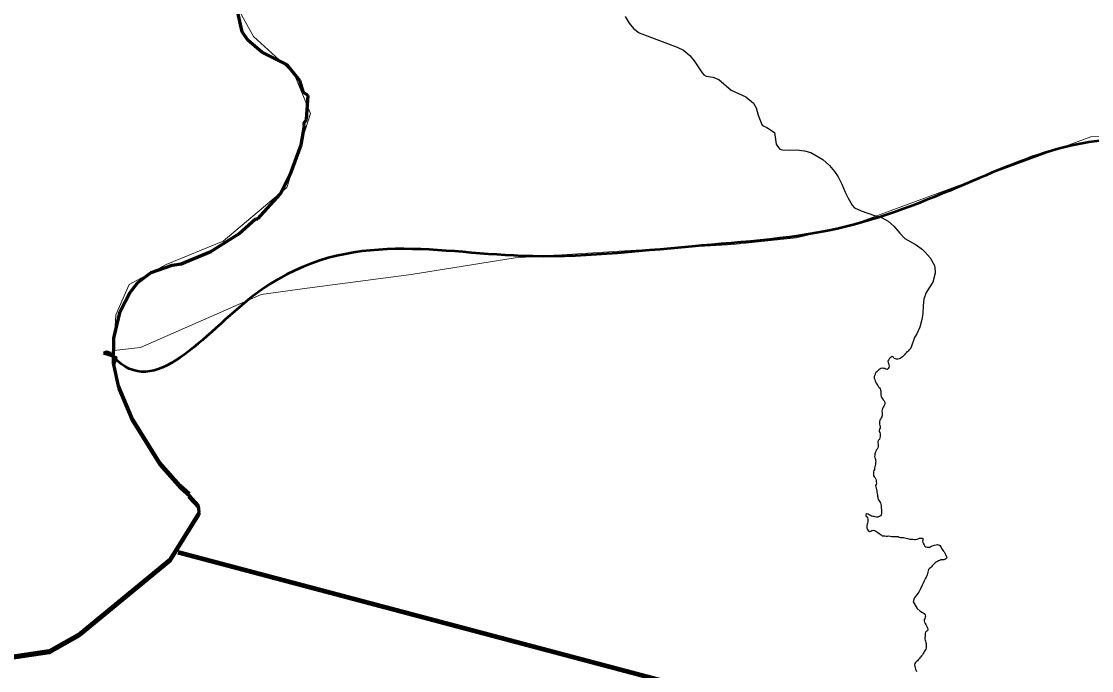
# Model space of a CAD drawing. Extents: x -1643653 to 4543381, y 1624270 to 13878484.
# Drawn here: x 725512 to 736109, y 8962083 to 8968515 of the extents above; entities that cross this region are included whole.
import ezdxf

# ---------------------------------------------------------------- set-up
doc = ezdxf.new("R2010")
doc.units = 0
doc.header["$LTSCALE"] = 200
doc.linetypes.add('LONG_DASH_SHORT_DASH', pattern=[9.9, 6, -1.2, 1.5, -1.2])
for name, color, linetype, lineweight in [('24', 7, 'Continuous', 25), ('27', 7, 'Continuous', 13), ('28', 7, 'Continuous', 53), ('60', 7, 'Continuous', 13), ('7', 7, 'LONG_DASH_SHORT_DASH', 60), ('9', 7, 'Continuous', 90)]:
    doc.layers.add(name, color=color, linetype=linetype, lineweight=lineweight)

msp = doc.modelspace()

# ---------------------------------------------------------------- linework, layer by layer
at = {"layer": '24'}
for points in [[(731490.4, 8968564.6), (731529, 8968498.9), (731572, 8968444.1), (731629.2, 8968401.6), (732006.1, 8968259.5), (732068.7, 8968231.4), (732130.1, 8968177.5), (732172.3, 8968124.3), (732254.1, 8968003.8), (732270.8, 8967986), (732292.3, 8967973.5), (732359.4, 8967962.3), (732419.1, 8967940.3), (732541.4, 8967832.4), (732686.6, 8967768.5), (732762.4, 8967705.5), (732787.2, 8967659.9), (732807.8, 8967584.8), (732842.4, 8967493.1), (732851.1, 8967484), (732892.3, 8967462.8), (732967.3, 8967414.9), (732986, 8967300), (732997.8, 8967278.1), (733022.8, 8967248.5), (733047.5, 8967241.4), (733120.3, 8967238.6), (733188.8, 8967243.5), (733264.7, 8967233.7), (733328, 8967214.7), (733447.7, 8967146.1), (733512.9, 8967086.8), (733564.5, 8967027.4), (733599.2, 8966975.3), (733599.2, 8966975.3), (733635.8, 8966903.5)], [(733635.8, 8966903.5), (733667.4, 8966823.6), (733697.2, 8966763.3), (733739, 8966694.9), (733760.7, 8966668.4), (733825.8, 8966637.8), (733959, 8966591.6), (734034.5, 8966569.7), (734094.6, 8966536.2), (734151.5, 8966485), (734209.2, 8966415.7), (734259.6, 8966363.7), (734370.9, 8966301.9), (734433.4, 8966256), (734458.6, 8966232.5), (734511.2, 8966171.1), (734552, 8966096.3), (734560.3, 8966041.1), (734559.6, 8966020.2), (734537.3, 8965930.7), (734471.1, 8965828), (734446.2, 8965764.4), (734439.5, 8965701), (734438, 8965620.3), (734427.4, 8965560.6), (734408.2, 8965484.4), (734379, 8965420.6), (734356.7, 8965384.2), (734317.4, 8965278.9)], [(734317.4, 8965278.9), (734316.7, 8965277.6), (734309.6, 8965266), (734300.3, 8965256.2), (734290.8, 8965248), (734280, 8965241.5), (734271, 8965232.4), (734262.1, 8965222.2), (734255.2, 8965210.8), (734246, 8965201.4), (734235.3, 8965192.4), (734225.2, 8965183.6), (734214.5, 8965176.8), (734203.3, 8965171.2), (734191.1, 8965169), (734176.5, 8965168.2), (734165.4, 8965170.5), (734153.3, 8965175.2), (734146.5, 8965187.1), (734135.5, 8965193.7), (734123.7, 8965189.1), (734113.9, 8965181), (734104.7, 8965171.5), (734096.9, 8965160.2), (734092, 8965148.5), (734093.8, 8965135.7), (734099.1, 8965124.2), (734101.8, 8965111.2), (734104.4, 8965098.9), (734101.7, 8965086.3), (734094.8, 8965075.1), (734085.3, 8965066.8), (734072.7, 8965069.6), (734061.6, 8965075.9), (734048.7, 8965077.6), (734035.9, 8965079.3), (734022.6, 8965077.8), (734012.9, 8965069.3), (734002.3, 8965061.6), (733992.1, 8965054.2), (733982.6, 8965044.5), (733973.5, 8965035.4), (733966.4, 8965023.8), (733961.2, 8965011.2), (733957.4, 8964996.8), (733956.8, 8964980.1), (733961.7, 8964967.6), (733965, 8964954.8), (733969.4, 8964942.7), (733975.5, 8964931.1), (733983, 8964920.4), (733992.3, 8964907.2), (733999.9, 8964896), (734007, 8964885.5), (734014.1, 8964874.7), (734019.1, 8964863.1), (734023, 8964850.6), (734021.8, 8964836.9), (734020.6, 8964824.1), (734020.5, 8964810.9), (734024.2, 8964798.7), (734031.2, 8964786.5), (734039.1, 8964776.3), (734045.8, 8964764.7), (734054.2, 8964754.9)], [(734054.2, 8964754.9), (734060.9, 8964743.3), (734062.1, 8964730.9), (734057.1, 8964716.4), (734051.1, 8964704.2), (734044.2, 8964692), (734039, 8964679.5), (734033.5, 8964667.7), (734031.7, 8964654.4), (734034.2, 8964641.1), (734034.2, 8964628.3), (734034.1, 8964613), (734031.7, 8964599), (734024.3, 8964586.6), (734018.8, 8964574.7), (734012.7, 8964563), (734010, 8964550.6), (734009.5, 8964537.9), (734009, 8964524.6), (734010.7, 8964510.9), (734016.3, 8964498.6), (734016.6, 8964486), (734010.2, 8964474.6), (734005, 8964463.3), (734003.8, 8964450.7), (734012.6, 8964441.7), (734016, 8964428.6), (734016.2, 8964415.1), (734015.3, 8964401.5), (734012.5, 8964389.2), (734008.2, 8964375), (733999.7, 8964365), (733992.6, 8964354.2), (733992.8, 8964341.2), (733995.2, 8964328.2), (733996.5, 8964315.3), (733996.1, 8964302.6)], [(733996.1, 8964302.6), (733991.3, 8964290.8), (733985.7, 8964278.4), (733977, 8964266.7), (733970.8, 8964254.3), (733966.8, 8964241.9), (733962.8, 8964229.6), (733960.8, 8964216.6), (733959.5, 8964204), (733963.7, 8964190.5), (733968, 8964177.9), (733970, 8964165.6), (733970.8, 8964152.7), (733969.3, 8964140.3), (733967.8, 8964127), (733965.9, 8964114.5), (733963.3, 8964101.8), (733960.2, 8964089.4), (733957.5, 8964076.7), (733954, 8964064.3), (733950.2, 8964052), (733949.4, 8964039.4), (733948.8, 8964026.1), (733950.4, 8964013.4), (733956.9, 8964002.4), (733964.9, 8963992.1), (733970.9, 8963980.8), (733975.1, 8963967.2), (733977.1, 8963954.1), (733977.3, 8963941.3), (733974.7, 8963928.5), (733969.8, 8963916.5), (733973.1, 8963904.2), (733975.6, 8963891), (733978.1, 8963878), (733980.9, 8963864.1), (733983.6, 8963851.7), (733985.7, 8963839), (733987.3, 8963825.2), (733990.2, 8963813), (733991.4, 8963800.2), (733993.4, 8963787.4), (733998.3, 8963775.9), (734004.5, 8963764.8), (734011.8, 8963753.8), (734019.7, 8963743.9), (734023.1, 8963731.8), (734024.4, 8963719), (734025.3, 8963704.3), (734026.4, 8963691.4), (734027.8, 8963677.9), (734028.3, 8963664.8), (734028.3, 8963651.9), (734028.2, 8963639.3), (734025.8, 8963627), (734017.3, 8963617.8), (734005.2, 8963608.5), (733993.3, 8963604.6), (733979.8, 8963604.3), (733967.2, 8963605.8), (733955.4, 8963610.6), (733942.5, 8963609.8), (733929.6, 8963614), (733918.5, 8963620.1), (733907.4, 8963627.1)], [(733907.4, 8963627.1), (733896, 8963632.6), (733883.9, 8963636.4), (733873.5, 8963629), (733873.4, 8963616.1), (733881.9, 8963606.8), (733890.4, 8963597.1), (733892.8, 8963584.5), (733892.8, 8963571.2), (733891.7, 8963557.6), (733888.4, 8963545.2), (733885.2, 8963532.5), (733883.4, 8963519.3), (733883.6, 8963506.2), (733884.6, 8963493.5), (733889.7, 8963481.7), (733897.6, 8963469.9), (733908.2, 8963462.6), (733921.2, 8963465.7), (733932.8, 8963471.8), (733947.2, 8963473.3), (733959.5, 8963471.2), (733971.9, 8963465.6), (733982.9, 8963458.6), (733993.4, 8963451), (734003.9, 8963442.6), (734014.3, 8963435.6), (734024.7, 8963427.4), (734036.2, 8963420), (734048.7, 8963417.4), (734061.5, 8963417), (734075.2, 8963416.7), (734088.5, 8963416.8), (734101.5, 8963418.1), (734115.2, 8963415.3), (734127.4, 8963412.7), (734140.3, 8963411.9)], [(734140.3, 8963411.9), (734153.1, 8963412.5), (734166.7, 8963413), (734179.8, 8963413), (734192.9, 8963411.4), (734204.7, 8963406.1), (734217.6, 8963403.3), (734230.9, 8963401.8), (734244.9, 8963401.4), (734258.5, 8963399.5), (734272.1, 8963396.5), (734284.7, 8963393.3), (734297.7, 8963389.8), (734310, 8963386.4), (734324.6, 8963384.7), (734339.7, 8963384.1), (734353.5, 8963383.7), (734366.6, 8963383.7), (734380.1, 8963384.7), (734392.7, 8963388.3), (734405.8, 8963393.8), (734418.5, 8963396.7), (734431.2, 8963396.6), (734441, 8963388.7), (734438.8, 8963376.4), (734433.9, 8963364.4), (734437.2, 8963351.6), (734442.7, 8963339.3), (734449.4, 8963327.7), (734457.2, 8963316.7), (734467.7, 8963309.5), (734480.4, 8963305.5), (734493.4, 8963305.1), (734506.2, 8963307.8), (734517.6, 8963314.2), (734529, 8963319.3), (734541.9, 8963323.9), (734554.4, 8963327), (734568.6, 8963330.6), (734581.7, 8963331.2), (734594.2, 8963329.3), (734605.3, 8963322.3), (734613.5, 8963312.8), (734620.4, 8963302.1), (734626.4, 8963290.9), (734633.3, 8963280.1), (734640, 8963269.1), (734647.3, 8963258.4), (734655.3, 8963248.2), (734662.7, 8963234.7), (734672.8, 8963211.7)], [(734672.8, 8963211.7), (734674.2, 8963206.7), (734674.2, 8963203.6), (734671.8, 8963197.4), (734666.7, 8963191.8), (734656.5, 8963184.6), (734644, 8963181), (734630.8, 8963180.4), (734617.4, 8963180.5), (734606.2, 8963174.5), (734593.3, 8963171.7), (734582, 8963165), (734571.1, 8963158.4), (734560.2, 8963150), (734550, 8963141.1), (734540.7, 8963132.2), (734531.7, 8963121.8), (734523.2, 8963111.8), (734513.7, 8963102.3), (734503.3, 8963094.3), (734495.2, 8963084.6), (734491.5, 8963070.7), (734487.3, 8963058.8), (734483.8, 8963046.6), (734481.8, 8963033.4), (734475.8, 8963021.3), (734469.1, 8963010), (734463.7, 8962997.9), (734452.3, 8962973.1)], [(734452.3, 8962973.1), (734447.6, 8962962.4), (734429.7, 8962928.5), (734414.2, 8962893.9), (734396.5, 8962860.8), (734373.9, 8962829.8), (734350.6, 8962800.1), (734340.4, 8962763.4), (734361.6, 8962732.1), (734382.8, 8962699.1), (734411.5, 8962673.7), (734426.3, 8962663.6), (734439.8, 8962657), (734450.1, 8962649.5), (734460.7, 8962637.1), (734463.7, 8962623.8), (734462.3, 8962611.2), (734455.9, 8962600), (734451.7, 8962588.5), (734451.6, 8962576.2), (734454.6, 8962563.8), (734460.7, 8962551.3), (734466, 8962539.4), (734473.2, 8962527.7), (734480.5, 8962515.1), (734485.3, 8962503.2), (734487.4, 8962490.2), (734483.7, 8962478.7), (734472.9, 8962472.5), (734463.9, 8962463.6), (734460.9, 8962451.8), (734460.9, 8962439.4), (734460.8, 8962426.2), (734458.8, 8962411.3), (734458.1, 8962398.5), (734460, 8962386.5), (734462.6, 8962374.7), (734466.6, 8962362.6), (734470.8, 8962350.7), (734471.7, 8962337.7), (734471.5, 8962322.5), (734471.3, 8962308.9), (734467.4, 8962297.2), (734460.8, 8962286.3), (734455.3, 8962275.4), (734448.8, 8962263.2), (734441, 8962251.4), (734433.2, 8962240.7), (734425.2, 8962229), (734417.4, 8962219.1), (734409.1, 8962209), (734400, 8962199.1), (734391.7, 8962190), (734383.7, 8962181), (734374.2, 8962173.1), (734366, 8962164.3), (734357.8, 8962153.6), (734354.8, 8962141), (734357.8, 8962124), (734360.1, 8962112), (734364.5, 8962097.4), (734370.5, 8962085.5), (734375.3, 8962073.5)]]:
    msp.add_lwpolyline(points, dxfattribs=at)
at = {"layer": '27'}
msp.add_lwpolyline([(727610.3, 8968732), (727809.6, 8968366.4), (728208.3, 8968000.8), (728374.4, 8967601.9), (728141.8, 8966870.7), (727510.6, 8966338.9), (726945.9, 8966106.2), (726580.5, 8965906.8), (726447.6, 8965607.7), (726426.5, 8965253.5), (726691, 8965284.7), (727886.1, 8965808.2), (728341.2, 8965873.6), (729371, 8966006.5), (730400.9, 8966172.7), (731430.7, 8966239.2), (732560.2, 8966305.7), (733186.8, 8966370.2), (733773.5, 8966512.7), (736100.9, 8967371.2), (737994.5, 8967437.7)], dxfattribs=at)
at = {"layer": '28'}
for points in [[(726326.3, 8965228.3), (726452, 8965189.1), (726424.9, 8965102.5)], [(726424.9, 8965102.5), (726472.1, 8964877.3), (726607, 8964565.6), (726881.4, 8964119.6), (727083.5, 8963890.5), (727177.2, 8963809.6), (727171.4, 8963799.7), (727265.1, 8963694.3), (727272.9, 8963627.9)], [(727272.9, 8963627.9), (726984.4, 8963163.5), (726090.3, 8962428), (725788.6, 8962257), (725386.8, 8962196.3), (725141, 8962197.3), (724841.1, 8962270), (724559.4, 8962388), (724359.5, 8962497), (724186.8, 8962696.8), (724168.2, 8962742.5)]]:
    msp.add_lwpolyline(points, dxfattribs=at)
msp.add_spline([(738852.4, 8967397.8), (738119.2, 8967456.1), (736819.8, 8967385.2), (735978.7, 8967299.6), (734932.4, 8966935.1), (733681.7, 8966482.5), (732152.4, 8966285.3), (730470.8, 8966190.5), (727806.8, 8965794.5), (726426, 8965189.7), (726351.8, 8965240.9), (726326.3, 8965228.3)], degree=3, dxfattribs=at)
at = {"layer": '60', "lineweight": 25}
msp.add_spline([(814781, 9009175.5), (814787.2, 9009173.4), (814796.9, 9009173.4), (814799.4, 9009172.4), (814805.1, 9009174.5), (814805.6, 9009176.5), (814811.7, 9009179.5), (814811.7, 9009179.5), (814801.5, 9009181), (814790.7, 9009181.5), (814784.1, 9009183.1), (814777.4, 9009185.1), (814778.4, 9009175.5)], degree=3, dxfattribs=at)
at = {"layer": '7'}
msp.add_lwpolyline([(725386.8, 8962222.5), (725788.6, 8962283.2), (726090.3, 8962454.2), (726984.4, 8963189.7), (727272.9, 8963654), (727265.1, 8963720.5), (727171.4, 8963825.9), (727177.2, 8963835.7), (727083.5, 8963916.6), (726881.4, 8964145.8), (726607, 8964591.8), (726472.1, 8964903.4), (726424.9, 8965128.6), (726428, 8965378.3), (726489.2, 8965641.2), (726585.3, 8965827.1), (726663.7, 8965928.8), (726797, 8966026.6), (727004.8, 8966100.9), (727095.2, 8966112.8), (727389.2, 8966234.1), (727665.8, 8966411.4), (727830.4, 8966559.9), (727853.4, 8966559.4), (728073.8, 8966803.2), (728177.3, 8967005.8), (728281, 8967292.8), (728314.3, 8967479.3), (728306, 8967500.6), (728333.7, 8967541.7), (728350.7, 8967781.6), (728305.9, 8967811.8), (728268.5, 8967931), (728143.1, 8968083.6), (727891.6, 8968208.7), (727752.6, 8968328.3), (727699.6, 8968412.7), (727644.7, 8968647.4)], dxfattribs=at)
at = {"layer": '9'}
msp.add_line((738230.2, 8960292.9), (727062.8, 8963254.1), dxfattribs=at)

doc.saveas('drawing.dxf')
